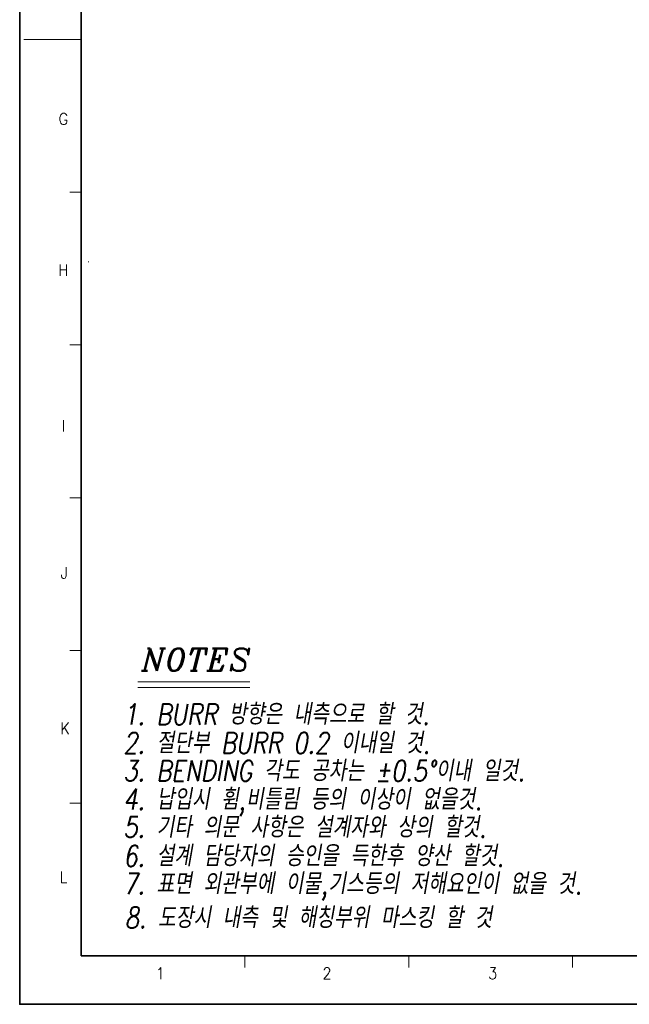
# Model space of a CAD drawing. Header units: millimetres. Extents: x 4497 to 11741, y 5958 to 12619.
# Tile 324 of 424: x 5833 to 6098, y 11768 to 12196. Entities that reach past the tile are written whole.
import ezdxf
from ezdxf.enums import TextEntityAlignment as Align

# ---------------------------------------------------------------- set-up
doc = ezdxf.new("R2010")
doc.units = ezdxf.units.MM
doc.header["$LTSCALE"] = 0.8
doc.linetypes.add('HIDDEN', pattern=[9.525, 6.35, -3.175])
doc.layers.get('0').update_dxf_attribs({"linetype": 'CONTINUOUS', "lineweight": 0})
doc.layers.add('2', color=3, linetype='CONTINUOUS', lineweight=0)
doc.layers.add('3', color=5, linetype='HIDDEN', lineweight=0)
doc.styles.add('A', font='ITALIC', dxfattribs={"height": 3})
doc.styles.add('linetech', font='romans.shx', dxfattribs={"width": 0.8, "oblique": 10, "bigfont": 'whgtxt.shx'})
doc.styles.get("Standard").update_dxf_attribs({"font": 'romans.shx', "width": 0.8, "oblique": 5, "bigfont": 'whgtxt.shx'})

msp = doc.modelspace()

# ---------------------------------------------------------------- linework, layer by layer
at = {"color": 7, "linetype": 'Continuous', "lineweight": 35}
for q in [(5860.072, 12586.486), (6999.599, 11788.618)]:
    msp.add_line((5860.072, 11788.618), q, dxfattribs=at)
at = {"color": 7, "linetype": 'Continuous'}
for p, q in [((5835.17, 12187.552), (5860.072, 12187.552)), ((5855.091, 12121.063), (5860.072, 12121.063)), ((5855.091, 12054.574), (5860.072, 12054.574)), ((5855.091, 11988.085), (5860.072, 11988.085)), ((5855.091, 11921.596), (5860.072, 11921.596)), ((5855.091, 11855.107), (5860.072, 11855.107)), ((5931.292, 11783.638), (5931.292, 11788.618)), ((6002.513, 11783.638), (6002.513, 11788.618)), ((6073.733, 11783.638), (6073.733, 11788.618))]:
    msp.add_line(p, q, dxfattribs=at)
at = {"color": 7, "linetype": 'Continuous', "lineweight": 35}
msp.add_lwpolyline([(7021.345, 12607.552), (5833.345, 12607.552), (5833.345, 11767.552), (7021.345, 11767.552)], close=True, dxfattribs=at)
at = {"layer": '2'}
for p, q in [((5884.704, 11907.868), (5933.47, 11907.868)), ((5884.704, 11905.433), (5933.47, 11905.433))]:
    msp.add_line(p, q, dxfattribs=at)
at = {"layer": '3'}
msp.add_line((5863.116, 12090.757), (5863.441, 12090.757), dxfattribs=at)

# ---------------------------------------------------------------- texts
at = {"color": 7, "linetype": 'Continuous', "width": 0.933333}
for s, p in [('G', (5852.347, 12152.979)), ('H', (5852.347, 12087.109)), ('I', (5852.347, 12019.42)), ('J', (5852.711, 11955.369)), ('K', (5853.075, 11887.68)), ('L', (5852.347, 11822.901)), ('1', (5894.562, 11781.05)), ('2', (5966.983, 11781.05)), ('3', (6039.039, 11781.05))]:
    msp.add_text(s, height=4.98, dxfattribs=at).set_placement(p, align=Align.MIDDLE_CENTER)
at = {"layer": '2', "style": 'A'}
msp.add_text('NOTES', height=9.7427, dxfattribs=at).set_placement((5886.348, 11912.747))
at = {"layer": '2', "color": 3, "lineweight": 0, "style": 'linetech', "oblique": 10, "width": 0.8}
for s, p in [('1. BURR 방향은 내측으로 할 것.', (5878.379, 11889.278)), ('2. 절단부 BURR 0.2 이내일 것.', (5878.379, 11876.751)), ('3. BENDING 각도 공차는 %%p0.5%%D이내 일것.', (5878.379, 11864.641)), ('4. 납입시 휨,비틀림 등의 이상이 없을것.', (5878.379, 11852.241)), ('5. 기타 의문 사항은 설계자와 상의 할것.', (5878.379, 11840.131)), ('6. 설계 담당자의 승인을 득한후 양산 할것.', (5878.379, 11827.604)), ('7. 표면 외관부에 이물,기스등의 저해요인이 없을 것.', (5878.379, 11815.494)), ('8. 도장시 내측 및 해칭부위 마스킹 할 것', (5878.985, 11800.701))]:
    msp.add_text(s, height=9.09316, dxfattribs=at).set_placement(p)

doc.saveas('drawing.dxf')
